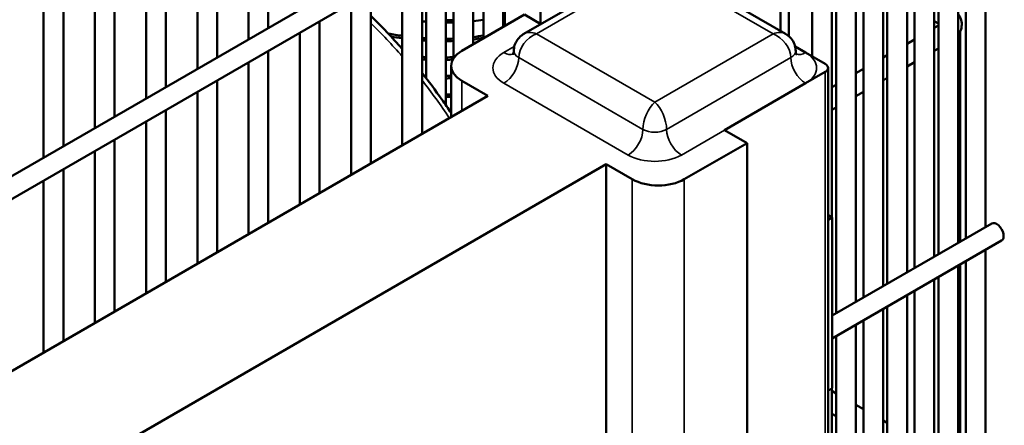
# Model space of a CAD drawing. Header units: inches. Extents: x 1 to 271, y 5 to 171.
# Tile 272 of 334: x 257.17 to 263.06, y 84.4 to 86.82. Entities that reach past the tile are written whole.
import ezdxf

# ---------------------------------------------------------------- set-up
doc = ezdxf.new("R2010")
doc.units = ezdxf.units.IN
doc.header["$LTSCALE"] = 8
doc.header["$MEASUREMENT"] = 0
doc.layers.add('Visible (ANSI)', color=7, linetype='Continuous', lineweight=50)
doc.layers.add('Visible Narrow (ANSI)', color=7, linetype='Continuous', lineweight=35)

msp = doc.modelspace()

# ---------------------------------------------------------------- linework, layer by layer
at = {"layer": 'Visible (ANSI)'}
for p, q in [((262.9809, 89.2701), (249.9116, 81.7246)), ((263.0399, 89.1678), (249.9533, 81.6123)), ((262.5198, 88.8676), (262.5198, 85.3394)), ((262.3317, 88.759), (262.3317, 85.2307)), ((262.3569, 88.7735), (262.3569, 85.2453)), ((262.1687, 88.6649), (262.1687, 85.1366)), ((262.2136, 88.6908), (262.2136, 85.1626)), ((262.0255, 88.5822), (262.0255, 85.6422)), ((262.0506, 88.5967), (262.0506, 85.0685)), ((261.9074, 88.514), (261.9074, 86.6045)), ((261.7193, 88.4054), (261.7193, 86.7554)), ((262.475, 87.8653), (262.475, 85.3134)), ((262.9442, 87.7799), (262.9442, 85.5843)), ((258.5389, 87.7323), (258.5389, 86.7055)), ((258.657, 87.7323), (258.657, 86.7737)), ((262.8261, 87.7118), (262.8261, 85.5162)), ((262.6379, 87.6463), (262.6379, 85.4075)), ((262.7812, 87.6858), (262.7812, 85.4902)), ((260.2839, 87.5766), (260.2839, 86.7988)), ((262.6631, 87.6318), (262.6631, 85.4221)), ((258.2327, 87.5554), (258.2327, 86.5287)), ((258.3508, 87.5554), (258.3508, 86.5969)), ((260.0604, 87.4476), (260.0604, 86.7794)), ((260.07, 87.4532), (260.07, 86.7849)), ((257.9264, 87.3786), (257.9264, 86.3519)), ((258.0445, 87.3786), (258.0445, 86.4201)), ((259.8819, 87.3446), (259.8819, 86.6763)), ((259.9423, 87.3794), (259.9423, 86.7112)), ((261.7681, 87.3171), (261.7681, 86.7245)), ((259.7189, 87.2505), (259.7189, 86.311)), ((259.7638, 87.2764), (259.7638, 86.592)), ((257.6202, 87.2018), (257.6202, 86.1751)), ((257.7383, 87.2018), (257.7383, 86.2433)), ((259.5757, 87.1678), (259.5757, 86.1403)), ((259.6008, 87.1823), (259.6008, 86.4733)), ((260.9168, 87.1609), (260.1847, 86.7383)), ((261.7489, 86.7383), (261.0168, 87.1609)), ((259.4576, 87.0996), (259.4576, 86.0721)), ((257.314, 87.025), (257.314, 85.9983)), ((257.4321, 87.025), (257.4321, 86.0665)), ((259.2694, 86.991), (259.2694, 85.9635)), ((262.3331, 86.9909), (262.3331, 86.5977)), ((259.1513, 86.9228), (259.1513, 85.8953)), ((258.9632, 86.8142), (258.9632, 85.7867)), ((260.189, 86.8536), (259.8142, 86.6372)), ((260.2867, 86.7972), (260.189, 86.8536)), ((262.6631, 86.8004), (262.6379, 86.8149)), ((262.6379, 86.7737), (262.6631, 86.7882)), ((262.7927, 86.7526), (262.7927, 85.4969)), ((258.8451, 86.746), (258.8451, 85.7185)), ((262.475, 86.6796), (262.5198, 86.7055)), ((258.657, 86.6374), (258.657, 85.6098)), ((261.806, 86.663), (261.8683, 86.627)), ((262.6379, 86.6374), (262.6631, 86.6519)), ((260.1283, 86.6211), (260.1284, 86.6212)), ((261.8053, 86.6212), (261.8053, 86.6211)), ((261.8683, 86.627), (261.985, 86.5597)), ((262.3317, 86.5969), (262.3569, 86.6114)), ((258.5389, 86.5692), (258.5389, 85.5417)), ((259.7498, 86.2408), (259.7498, 86.5474)), ((262.0026, 75.9452), (262.0026, 86.5352)), ((262.1687, 86.5028), (262.2136, 86.5287)), ((262.475, 86.5433), (262.5198, 86.5692)), ((258.3508, 86.4606), (258.3508, 85.433)), ((259.8142, 86.4576), (259.9698, 86.3678)), ((261.985, 86.5107), (261.8683, 86.4433)), ((262.3317, 86.4606), (262.3569, 86.4751)), ((262.3331, 86.4613), (262.3331, 85.2315)), ((261.8683, 86.4433), (261.384, 86.1637)), ((262.0255, 86.4201), (262.0506, 86.4346)), ((259.9698, 86.3678), (250.0491, 80.6401)), ((258.2327, 86.3924), (258.2327, 85.3649)), ((262.1687, 86.3665), (262.2136, 86.3924)), ((258.0445, 86.2838), (258.0445, 85.2562)), ((262.0255, 86.2838), (262.0506, 86.2983)), ((257.9264, 86.2156), (257.9264, 85.1881)), ((261.5183, 86.0861), (261.384, 86.1637)), ((257.7383, 86.107), (257.7383, 85.0794)), ((261.1436, 85.8697), (261.5183, 86.0861)), ((261.5183, 76.3371), (261.5183, 86.0861)), ((257.6202, 86.0388), (257.6202, 85.0113)), ((260.6769, 85.9595), (250.1798, 79.899)), ((257.4321, 85.9302), (257.4321, 84.9026)), ((260.6769, 76.2106), (260.6769, 85.9595)), ((260.6769, 85.9595), (260.8324, 85.8697)), ((257.314, 85.862), (257.314, 84.8345)), ((262.0274, 85.6411), (262.0026, 85.6554)), ((262.0026, 85.6267), (262.0274, 85.6411)), ((262.0274, 85.6411), (262.0274, 84.6205)), ((262.9809, 85.6055), (262.0274, 85.0551)), ((263.0399, 85.5032), (262.0274, 84.9187)), ((262.9442, 85.448), (262.9442, 82.8018)), ((262.7812, 85.3539), (262.7812, 82.7709)), ((262.7927, 85.3605), (262.7927, 84.1358)), ((262.8261, 85.3798), (262.8261, 82.7336)), ((262.6631, 85.2857), (262.6631, 82.7695)), ((262.6379, 85.2712), (262.6379, 82.625)), ((262.475, 85.1771), (262.475, 82.5941)), ((262.5198, 85.203), (262.5198, 81.6748)), ((262.3569, 85.1089), (262.3569, 81.5807)), ((262.3317, 85.0944), (262.3317, 81.5662)), ((262.3331, 85.0951), (262.3331, 84.4271)), ((262.1687, 85.0003), (262.1687, 81.4721)), ((262.2136, 85.0262), (262.2136, 81.498)), ((262.0506, 84.9321), (262.0506, 81.4039)), ((262.0274, 84.6205), (262.0026, 84.6061)), ((262.0255, 84.6193), (262.0255, 81.3894)), ((262.0506, 84.5902), (262.0255, 84.6047)), ((262.2136, 84.4961), (262.1687, 84.522)), ((262.0506, 84.4538), (262.0255, 84.4683)), ((262.3569, 84.4134), (262.3317, 84.4279))]:
    msp.add_line(p, q, dxfattribs=at)
for centre, major_axis, ratio, start_param, end_param in [((259.4078, 87.1981), (0.8572, -0.1754), 0.408248, 4.992208, 5.022087), ((259.4107, 87.2124), (0.8572, -0.1754), 0.408248, 5.162205, 5.218728), ((259.4078, 87.1981), (0.8572, -0.1754), 0.408248, 5.379534, 5.46633), ((259.4078, 87.1981), (0.8572, -0.1754), 0.408248, 5.165854, 5.222464), ((259.3878, 87.1006), (0.8572, -0.1754), 0.408248, 4.780317, 4.876923), ((259.3849, 87.0863), (0.8572, -0.1754), 0.408248, 4.802825, 4.880339), ((259.3878, 87.1006), (0.8572, -0.1754), 0.408248, 5.015911, 5.045952), ((259.3849, 87.0863), (0.8572, -0.1754), 0.408248, 5.0194, 5.049467), ((259.3878, 87.1006), (0.8572, -0.1754), 0.408248, 5.190852, 5.248091), ((259.3849, 87.0863), (0.8572, -0.1754), 0.408248, 5.194543, 5.251879), ((259.3878, 87.1006), (0.8572, -0.1754), 0.408248, 5.40759, 5.49629), ((259.3849, 87.0863), (0.8572, -0.1754), 0.408248, 5.411755, 5.500751), ((260.2597, 86.6372), (0.0851, -0.0937), 0.675873, 2.995864, 2.996982), ((261.6739, 86.6372), (0.0851, 0.0937), 0.675873, 0.142303, 0.145729), ((259.9698, 86.5474), (-0.22, 0), 0.57735, 5.497787, 7.068583), ((260.2243, 86.6372), (-0.1, 0), 0.57735, 6.276919, 6.283185), ((259.3649, 86.9888), (0.8572, -0.1754), 0.408248, 5.043249, 5.073501), ((259.362, 86.9745), (0.8572, -0.1754), 0.408248, 5.046762, 5.077042), ((259.3649, 86.9888), (0.8572, -0.1754), 0.408248, 5.219845, 5.277878), ((259.362, 86.9745), (0.8572, -0.1754), 0.408248, 5.223583, 5.276187), ((261.9426, 86.5352), (0.06, 0), 0.57735, 5.497787, 7.068583), ((259.3421, 86.877), (0.8572, -0.1754), 0.408248, 5.088314, 5.101268), ((259.3421, 86.877), (0.8572, -0.1754), 0.408248, 5.249223, 5.289516), ((259.3391, 86.8627), (0.8572, -0.1754), 0.408248, 5.253013, 5.293386), ((259.3192, 86.7652), (0.8572, -0.1754), 0.408248, 5.279028, 5.319972), ((259.3162, 86.7509), (0.8572, -0.1754), 0.408248, 5.282876, 5.323909), ((259.2963, 86.6534), (0.8572, -0.1754), 0.408248, 5.349, 5.350974), ((260.988, 85.9595), (0.22, 0), 0.57735, 3.926991, 5.497787), ((263.0104, 85.5544), (0.0295, -0.0511), 0.57735, 0, 3.141593)]:
    msp.add_ellipse(centre, major_axis=major_axis, ratio=ratio, start_param=start_param, end_param=end_param, dxfattribs=at)
msp.add_open_spline([(259.4576, 86.6479), (259.397, 86.7171), (259.3343, 86.7834), (259.2694, 86.8466)], degree=3, dxfattribs=at)
for points, knots in [([(262.7812, 86.733), (262.7881, 86.7424), (262.7939, 86.7533), (262.8012, 86.7773), (262.8026, 86.7903), (262.8004, 86.8151), (262.7971, 86.8268), (262.789, 86.8439), (262.7853, 86.85), (262.7812, 86.8557)], [3.5276249, 3.5276249, 3.5276249, 3.5276249, 3.7530435, 3.7530435, 3.9783772, 3.9783772, 4.1917938, 4.1917938, 4.3263568, 4.3263568, 4.3263568, 4.3263568]), ([(260.1244, 86.6376), (260.1244, 86.6486), (260.1262, 86.6597), (260.1328, 86.6811), (260.1378, 86.6916), (260.1512, 86.7113), (260.1601, 86.7205), (260.1745, 86.7318), (260.1795, 86.7352), (260.1846, 86.7381)], [0, 0, 0, 0, 0.0842428, 0.0842428, 0.1714251, 0.1714251, 0.2664835, 0.2664835, 0.311978, 0.311978, 0.311978, 0.311978]), ([(261.7491, 86.738), (261.7589, 86.7324), (261.768, 86.7253), (261.7849, 86.7081), (261.7925, 86.6972), (261.8032, 86.6745), (261.8068, 86.6625), (261.8089, 86.6458), (261.8092, 86.6413), (261.8092, 86.6369)], [0, 0, 0, 0, 0.0865431, 0.0865431, 0.1847014, 0.1847014, 0.2785411, 0.2785411, 0.3127296, 0.3127296, 0.3127296, 0.3127296]), ([(260.1243, 86.6372), (260.1243, 86.6327), (260.1237, 86.6282), (260.1216, 86.6208), (260.1203, 86.6179), (260.1183, 86.6143), (260.1176, 86.6135), (260.1176, 86.6135)], [5.4977871, 5.4977871, 5.4977871, 5.4977871, 5.6548668, 5.6548668, 5.8119464, 5.8119464, 5.9650009, 5.9650009, 5.9650009, 5.9650009]), ([(261.816, 86.6135), (261.816, 86.6135), (261.8153, 86.6143), (261.8133, 86.6179), (261.8119, 86.6208), (261.8099, 86.6282), (261.8092, 86.6327), (261.8092, 86.6372)], [1.8889807, 1.8889807, 1.8889807, 1.8889807, 2.0420352, 2.0420352, 2.1991149, 2.1991149, 2.3561945, 2.3561945, 2.3561945, 2.3561945]), ([(259.7498, 86.2655), (259.7315, 86.2929), (259.713, 86.3199), (259.6558, 86.401), (259.6163, 86.454), (259.5757, 86.5056)], [5.22017707, 5.22017707, 5.22017707, 5.22017707, 5.23694403, 5.23694403, 5.2711161, 5.2711161, 5.2711161, 5.2711161])]:
    msp.add_open_spline(points, degree=3, knots=knots, dxfattribs=at)
at = {"layer": 'Visible Narrow (ANSI)'}
for p, q in [((260.2597, 86.7393), (260.9668, 87.1475)), ((260.9668, 87.1475), (261.6739, 86.7393)), ((260.9668, 86.331), (260.2597, 86.7393)), ((261.6739, 86.7393), (260.9668, 86.331)), ((260.1274, 86.6629), (260.0652, 86.627)), ((260.8961, 86.1677), (260.1536, 86.5964)), ((261.78, 86.5964), (261.0375, 86.1677)), ((259.8142, 86.278), (259.8142, 86.4576)), ((261.985, 75.9207), (261.985, 86.5107)), ((260.0652, 86.4433), (260.8077, 86.0146)), ((260.9244, 86.2739), (260.9244, 86.2739)), ((261.0092, 86.2739), (261.0092, 86.2739)), ((261.1259, 86.0146), (261.384, 86.1637)), ((260.9244, 86.1563), (260.9244, 86.1563)), ((261.0092, 86.1564), (261.0092, 86.1563)), ((260.8324, 76.1207), (260.8324, 85.8697)), ((261.1436, 76.1207), (261.1436, 85.8697))]:
    msp.add_line(p, q, dxfattribs=at)
for centre, major_axis, ratio, start_param, end_param in [((253.9309, 79.1352), (4.7047, 8.1488), 0.57735, 6.088321, 6.137328), ((260.2597, 86.6372), (0.0851, 0.0937), 0.675873, 0.931127, 2.501923), ((260.2597, 86.6372), (0.0851, -0.0937), 0.675873, 2.210466, 2.995864), ((261.6739, 86.6372), (0.0851, 0.0937), 0.675873, 0.145729, 0.931127), ((261.6739, 86.6372), (0.0851, -0.0937), 0.675873, 0.63967, 2.210466), ((260.2243, 86.6372), (-0.1, 0), 0.57735, 0, 0.785398), ((261.7092, 86.6372), (0.1, 0), 0.57735, 5.497787, 6.27692), ((260.2243, 86.5352), (-0.225, 0), 0.57735, 5.497787, 7.068583), ((260.0652, 86.7291), (0.0625, -0.1083), 0.57735, 5.497787, 6.165394), ((260.0652, 86.5454), (-0.0625, -0.1083), 0.57735, 0.785398, 2.356194), ((260.0652, 86.7291), (0.0625, -0.1083), 0.57735, 0.008875, 0.011582), ((261.8683, 86.5454), (0.0625, -0.1083), 0.57735, 3.926991, 5.497787), ((261.8683, 86.7291), (-0.0625, -0.1083), 0.57735, 6.273999, 6.274311), ((261.8683, 86.7291), (-0.0625, -0.1083), 0.57735, 0.117792, 0.785398), ((261.7092, 86.5352), (0.225, 0), 0.57735, 5.497787, 7.068583), ((253.9309, 79.1352), (4.7047, 8.1488), 0.57735, 6.007113, 6.055638), ((260.9668, 86.229), (-0.0466, -0.1171), 0.454216, 3.860715, 5.431511), ((260.9668, 86.229), (-0.0466, 0.1171), 0.454216, 3.993267, 5.564063), ((260.8077, 86.1167), (-0.0625, -0.1083), 0.57735, 0.785398, 2.356194), ((260.9668, 86.2086), (-0.1, 0), 0.57735, 0.785398, 2.356194), ((261.1259, 86.1167), (-0.0625, 0.1083), 0.57735, 0.785398, 2.356194), ((260.9668, 86.1065), (0.225, 0), 0.57735, 3.926991, 5.497787)]:
    msp.add_ellipse(centre, major_axis=major_axis, ratio=ratio, start_param=start_param, end_param=end_param, dxfattribs=at)

doc.saveas('drawing.dxf')
